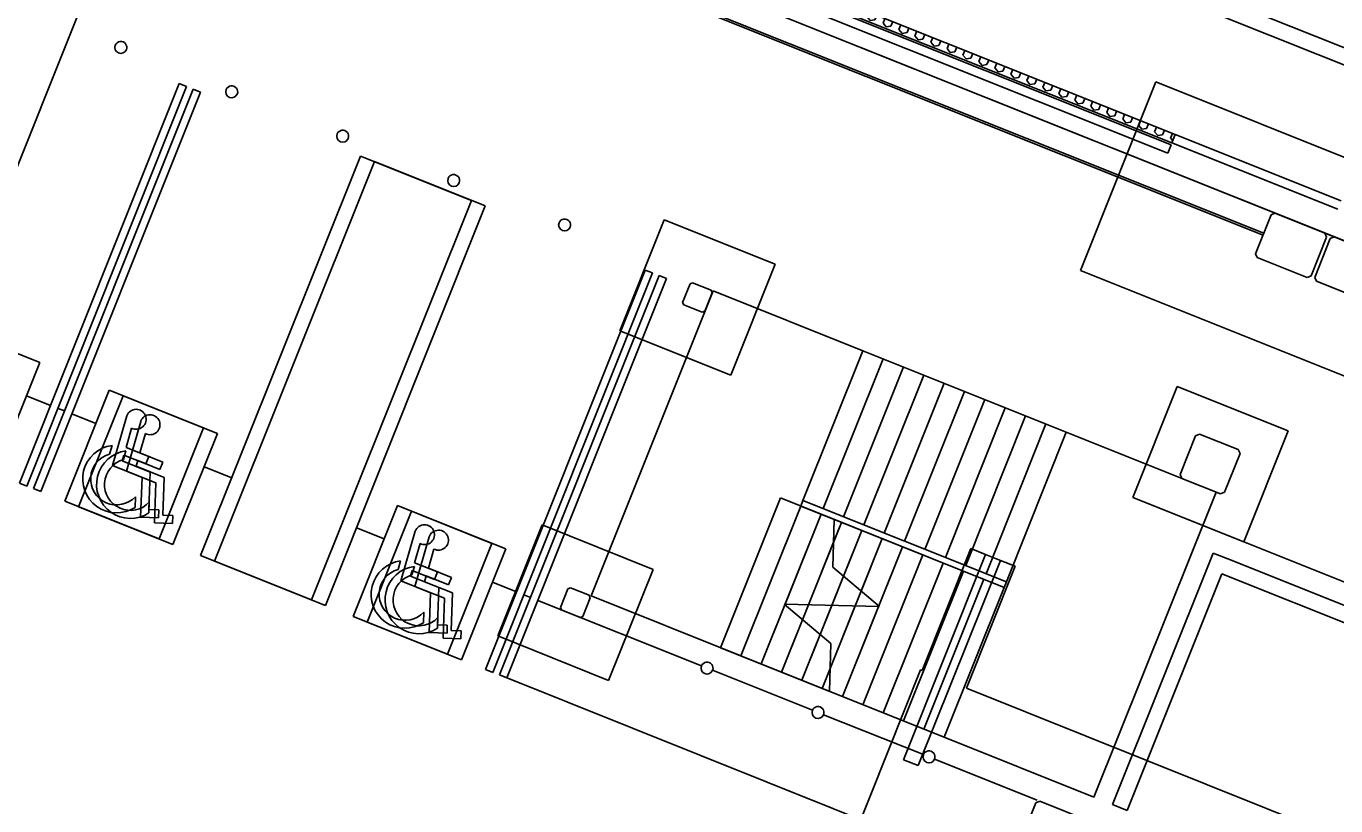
# Model space of a CAD drawing. Extents: x 468143 to 491361, y 1438528 to 1468730.
# Drawn here: x 488521.1 to 488575.9, y 1467323.7 to 1467356.3 of the extents above; entities that cross this region are included whole.
import ezdxf

# ---------------------------------------------------------------- set-up
doc = ezdxf.new("R2010")
doc.units = 0
doc.layers.add('Default', color=7, linetype='Continuous')
doc.layers.add('Xreference_dp', color=7, linetype='Continuous')

# ---------------------------------------------------------------- blocks, each defined once
blk = doc.blocks.new('FP_66-1_GROUND LEVEL PLAN')
at = {"layer": 'Default'}
for p, q in [((5312.74, 60.02), (5314.05, 60.77)), ((5314.05, 63.27), (5314.05, 60.77)), ((5318.38, 63.27), (5318.38, 60.77)), ((5318.38, 60.77), (5320.55, 59.52)), ((5320.55, 59.52), (5322.71, 60.77)), ((5322.71, 63.27), (5322.71, 60.77)), ((5327.04, 63.27), (5327.04, 60.77)), ((5327.04, 60.77), (5329.2, 59.52)), ((5329.2, 59.52), (5331.37, 60.77)), ((5331.37, 63.27), (5331.37, 60.77)), ((5335.7, 63.27), (5335.7, 60.77)), ((5335.7, 60.77), (5337.86, 59.52)), ((5337.86, 59.52), (5340.02, 60.77)), ((5340.02, 63.27), (5340.02, 60.77)), ((5344.35, 63.27), (5344.35, 60.77)), ((5344.35, 60.77), (5346.52, 59.52)), ((5346.52, 59.52), (5348.68, 60.77)), ((5348.68, 63.27), (5348.68, 60.77)), ((5353.01, 63.27), (5353.01, 60.77)), ((5353.01, 60.77), (5355.17, 59.52)), ((5355.17, 59.52), (5357.33, 60.77)), ((5357.33, 63.27), (5357.33, 60.77)), ((5361.66, 63.27), (5361.66, 60.77)), ((5361.66, 60.77), (5363.82, 59.52)), ((5363.82, 59.52), (5365.99, 60.77)), ((5365.99, 63.27), (5365.99, 60.77)), ((5370.31, 63.27), (5370.31, 60.77)), ((5370.31, 60.77), (5372.48, 59.52)), ((5372.48, 59.52), (5374.64, 60.77)), ((5374.64, 63.27), (5374.64, 60.77)), ((5378.96, 63.27), (5378.96, 60.77)), ((5378.96, 60.77), (5381.13, 59.52)), ((5381.13, 59.52), (5383.29, 60.77)), ((5383.29, 63.27), (5383.29, 60.77)), ((5387.62, 63.27), (5387.62, 60.77)), ((5387.62, 60.77), (5389.78, 59.52)), ((5389.78, 59.52), (5391.94, 60.77)), ((5391.94, 63.27), (5391.94, 60.77)), ((5396.26, 63.27), (5396.26, 60.77)), ((5396.26, 60.77), (5398.43, 59.52)), ((5398.43, 59.52), (5400.59, 60.77)), ((5400.59, 63.27), (5400.59, 60.77)), ((5404.91, 63.27), (5404.91, 60.77)), ((5404.91, 60.77), (5407.07, 59.52)), ((5407.07, 59.52), (5409.24, 60.77)), ((5409.24, 63.27), (5409.24, 60.77)), ((5413.56, 63.27), (5413.56, 60.77)), ((5413.56, 60.77), (5415.72, 59.52)), ((5415.72, 59.52), (5417.88, 60.77)), ((5417.88, 63.27), (5417.88, 60.77)), ((5422.2, 63.27), (5422.2, 60.77)), ((5422.2, 60.77), (5424.36, 59.52)), ((5424.36, 59.52), (5426.52, 60.77)), ((5426.52, 63.27), (5426.52, 60.77)), ((5430.84, 63.27), (5430.84, 60.77)), ((5430.84, 60.77), (5433, 59.52)), ((5433, 59.52), (5435.16, 60.77)), ((5435.16, 63.27), (5435.16, 60.77)), ((5439.48, 63.27), (5439.48, 60.77)), ((5439.48, 60.77), (5441.64, 59.52)), ((5441.64, 59.52), (5443.8, 60.77)), ((5443.8, 63.27), (5443.8, 60.77)), ((5448.12, 63.27), (5448.12, 60.77)), ((5448.12, 60.77), (5450.28, 59.52)), ((5450.28, 59.52), (5452.44, 60.77)), ((5452.44, 63.27), (5452.44, 60.77)), ((5456.76, 63.27), (5456.76, 60.77)), ((5456.76, 60.77), (5458.92, 59.52)), ((5458.92, 59.52), (5461.08, 60.77)), ((5461.08, 63.27), (5461.08, 60.77)), ((5465.39, 63.27), (5465.39, 60.77)), ((5465.39, 60.77), (5467.55, 59.52)), ((5467.55, 59.52), (5469.71, 60.77)), ((5469.71, 63.27), (5469.71, 60.77)), ((5474.02, 63.27), (5474.02, 60.77)), ((5474.02, 60.77), (5476.18, 59.52)), ((5476.18, 59.52), (5478.34, 60.77)), ((5478.34, 63.27), (5478.34, 60.77)), ((5482.65, 63.27), (5482.65, 60.77)), ((5482.65, 60.77), (5484.81, 59.52)), ((5484.81, 59.52), (5486.97, 60.77)), ((5486.97, 63.27), (5486.97, 60.77)), ((5491.28, 63.27), (5491.28, 60.77)), ((5491.28, 60.77), (5493.44, 59.52)), ((5493.44, 59.52), (5495.59, 60.77)), ((5495.59, 63.27), (5495.59, 60.77)), ((5499.9, 63.27), (5499.9, 60.77)), ((5499.9, 60.77), (5502.06, 59.52)), ((5502.06, 59.52), (5504.21, 60.77)), ((5504.21, 63.27), (5504.21, 60.77)), ((5508.52, 63.27), (5508.52, 60.77)), ((5508.52, 60.77), (5510.03, 59.9))]:
    blk.add_line(p, q, dxfattribs=at)
blk = doc.blocks.new('Footing-Rectangular - F5-183379-FOUNDATION PLAN_1')
at = {"layer": 'Default'}
for p, q in [((109.5, 51), (-109.5, 51)), ((-109.5, 51), (-109.5, -51)), ((-109.5, -51), (-109.5, 51)), ((-109.5, 51), (109.5, 51)), ((109.5, -51), (109.5, 51)), ((109.5, 51), (109.5, -51)), ((-109.5, -51), (109.5, -51)), ((109.5, -51), (-109.5, -51))]:
    blk.add_line(p, q, dxfattribs=at)
blk = doc.blocks.new('Footing-Rectangular - F10-572972-FOUNDATION PLAN_1')
at = {"layer": 'Default'}
for p, q in [((30, 30), (-30, 30)), ((-30, 30), (-30, -30)), ((-30, -30), (-30, 30)), ((-30, 30), (30, 30)), ((30, -30), (30, 30)), ((30, 30), (30, -30)), ((-30, -30), (30, -30)), ((30, -30), (-30, -30))]:
    blk.add_line(p, q, dxfattribs=at)

msp = doc.modelspace()

# ---------------------------------------------------------------- linework, layer by layer
at = {"layer": 'Xreference_dp'}
for p, q in [((489088.663, 1467150.407), (488412.306, 1467420.992)), ((489063.519, 1467159.748), (488411.325, 1467420.666)), ((488573.381, 1467348.48), (488519.802, 1467369.915)), ((488519.531, 1467368.901), (488572.878, 1467347.559)), ((488572.909, 1467347.636), (488519.562, 1467368.979)), ((488515.269, 1467336.719), (488527.526, 1467367.358)), ((488528.071, 1467367.321), (488568.895, 1467350.989)), ((488569.035, 1467351.337), (488528.21, 1467367.67)), ((488553.939, 1467357.873), (488569.206, 1467351.766)), ((488569.067, 1467351.417), (488553.8, 1467357.525)), ((488527.531, 1467353.9), (488520.845, 1467337.188)), ((488527.84, 1467353.776), (488521.154, 1467337.064)), ((488528.113, 1467353.669), (488521.427, 1467336.957)), ((488528.423, 1467353.545), (488521.737, 1467336.833)), ((488527.531, 1467353.9), (488527.84, 1467353.776)), ((488528.113, 1467353.669), (488528.423, 1467353.545)), ((488568.895, 1467350.989), (488569.035, 1467351.337)), ((488569.206, 1467351.766), (488569.067, 1467351.417)), ((488569.067, 1467351.417), (488576.004, 1467348.642)), ((488576.144, 1467348.99), (488569.206, 1467351.766)), ((488535.113, 1467350.866), (488528.427, 1467334.154)), ((488539.756, 1467349.009), (488535.113, 1467350.866)), ((488535.696, 1467350.636), (488529.01, 1467333.924)), ((488540.338, 1467348.779), (488535.696, 1467350.636)), ((488533.07, 1467332.297), (488539.756, 1467349.009)), ((488533.652, 1467332.066), (488540.338, 1467348.779)), ((488547.82, 1467348.199), (488545.963, 1467343.557)), ((488545.963, 1467343.557), (488547.82, 1467348.199)), ((488552.463, 1467346.342), (488547.82, 1467348.199)), ((488547.82, 1467348.199), (488552.463, 1467346.342)), ((488573.214, 1467348.407), (488572.564, 1467346.782)), ((488573.377, 1467348.477), (488573.214, 1467348.407)), ((488575.466, 1467347.641), (488573.377, 1467348.477)), ((488574.885, 1467345.853), (488575.535, 1467347.478)), ((488575.535, 1467347.478), (488575.466, 1467347.641)), ((488575.857, 1467347.489), (488575.47, 1467347.644)), ((488575.853, 1467347.486), (488575.69, 1467347.416)), ((488577.942, 1467346.65), (488575.853, 1467347.486)), ((488575.69, 1467347.416), (488575.04, 1467345.792)), ((488572.564, 1467346.782), (488572.634, 1467346.62)), ((488572.634, 1467346.62), (488574.723, 1467345.784)), ((488540.343, 1467329.387), (488547.029, 1467346.1)), ((488540.652, 1467329.264), (488547.338, 1467345.976)), ((488540.925, 1467329.157), (488547.611, 1467345.869)), ((488547.029, 1467346.1), (488547.338, 1467345.976)), ((488547.611, 1467345.869), (488547.92, 1467345.745)), ((488550.605, 1467341.7), (488552.463, 1467346.342)), ((488552.463, 1467346.342), (488550.605, 1467341.7)), ((488574.723, 1467345.784), (488574.885, 1467345.853)), ((488541.235, 1467329.033), (488547.92, 1467345.745)), ((488548.903, 1467345.522), (488548.594, 1467344.748)), ((488549.012, 1467345.569), (488548.903, 1467345.522)), ((488549.786, 1467345.259), (488549.012, 1467345.569)), ((488575.04, 1467345.792), (488575.11, 1467345.629)), ((488575.11, 1467345.629), (488577.199, 1467344.793)), ((488544.76, 1467332.465), (488549.867, 1467345.231)), ((488548.594, 1467344.748), (488548.64, 1467344.64)), ((488549.522, 1467344.377), (488549.832, 1467345.151)), ((488549.832, 1467345.151), (488549.786, 1467345.259)), ((488549.867, 1467345.231), (488556.135, 1467342.724)), ((488548.64, 1467344.64), (488549.414, 1467344.331)), ((488549.414, 1467344.331), (488549.522, 1467344.377)), ((488521.699, 1467342.234), (488517.753, 1467343.812)), ((488545.963, 1467343.557), (488550.605, 1467341.7)), ((488550.605, 1467341.7), (488545.963, 1467343.557)), ((488553.627, 1467336.457), (488556.135, 1467342.724)), ((488556.135, 1467342.724), (488564.645, 1467339.319)), ((488519.841, 1467337.592), (488521.699, 1467342.234)), ((488554.478, 1467336.116), (488556.986, 1467342.384)), ((488555.329, 1467335.776), (488557.837, 1467342.043)), ((488556.181, 1467335.435), (488558.688, 1467341.703)), ((488524.598, 1467341.072), (488522.741, 1467336.429)), ((488528.544, 1467339.493), (488524.598, 1467341.072)), ((488557.032, 1467335.095), (488559.539, 1467341.362)), ((488557.883, 1467334.754), (488560.39, 1467341.022)), ((488569.287, 1467341.227), (488567.43, 1467336.585)), ((488567.43, 1467336.585), (488569.287, 1467341.227)), ((488573.929, 1467339.37), (488569.287, 1467341.227)), ((488569.287, 1467341.227), (488573.929, 1467339.37)), ((488521.14, 1467340.837), (488522.144, 1467340.436)), ((488522.144, 1467340.436), (488521.14, 1467340.837)), ((488525.18, 1467340.841), (488523.323, 1467336.199)), ((488529.126, 1467339.262), (488525.18, 1467340.841)), ((488558.734, 1467334.414), (488561.241, 1467340.681)), ((488559.585, 1467334.074), (488562.092, 1467340.341)), ((488522.465, 1467340.307), (488522.726, 1467340.203)), ((488522.726, 1467340.203), (488522.465, 1467340.307)), ((488523.036, 1467340.079), (488524.04, 1467339.677)), ((488524.04, 1467339.677), (488523.036, 1467340.079)), ((488524.738, 1467337.92), (488525.336, 1467340)), ((488560.436, 1467333.733), (488562.943, 1467340)), ((488525.535, 1467339.487), (488525.304, 1467338.681)), ((488525.32, 1467337.689), (488525.919, 1467339.769)), ((488526.118, 1467339.256), (488525.886, 1467338.45)), ((488526.687, 1467334.851), (488528.544, 1467339.493)), ((488527.269, 1467334.62), (488529.126, 1467339.262)), ((488561.287, 1467333.393), (488563.794, 1467339.66)), ((488562.138, 1467333.052), (488564.645, 1467339.319)), ((488564.645, 1467339.319), (488570.912, 1467336.812)), ((488572.072, 1467334.727), (488573.929, 1467339.37)), ((488573.929, 1467339.37), (488572.072, 1467334.727)), ((488524.72, 1467338.762), (488524.616, 1467338.401)), ((488570.057, 1467339.169), (488569.407, 1467337.544)), ((488570.219, 1467339.238), (488570.057, 1467339.169)), ((488571.844, 1467338.588), (488570.219, 1467339.238)), ((488525.211, 1467338.359), (488525.142, 1467338.117)), ((488525.302, 1467338.531), (488525.199, 1467338.171)), ((488526.139, 1467337.987), (488525.211, 1467338.359)), ((488525.304, 1467338.681), (488526.263, 1467338.297)), ((488525.886, 1467338.45), (488526.846, 1467338.066)), ((488526.263, 1467338.297), (488526.139, 1467337.987)), ((488571.264, 1467336.801), (488571.914, 1467338.426)), ((488571.914, 1467338.426), (488571.844, 1467338.588)), ((488525.976, 1467337.425), (488524.738, 1467337.92)), ((488525.142, 1467338.117), (488526.317, 1467337.647)), ((488526.558, 1467337.194), (488525.32, 1467337.689)), ((488525.793, 1467338.128), (488525.724, 1467337.887)), ((488525.724, 1467337.887), (488526.9, 1467337.416)), ((488526.722, 1467337.757), (488525.793, 1467338.128)), ((488526.317, 1467337.647), (488526.262, 1467336.08)), ((488526.846, 1467338.066), (488526.722, 1467337.757)), ((488528.568, 1467337.866), (488529.727, 1467337.402)), ((488529.727, 1467337.402), (488528.568, 1467337.866)), ((488521.154, 1467337.064), (488520.845, 1467337.188)), ((488525.917, 1467335.759), (488525.976, 1467337.425)), ((488526.5, 1467335.528), (488526.558, 1467337.194)), ((488526.9, 1467337.416), (488526.844, 1467335.85)), ((488569.407, 1467337.544), (488569.477, 1467337.381)), ((488569.477, 1467337.381), (488571.101, 1467336.731)), ((488521.737, 1467336.833), (488521.427, 1467336.957)), ((488525.697, 1467336.616), (488525.681, 1467336.171)), ((488552.683, 1467336.565), (488550.176, 1467330.298)), ((488562.045, 1467332.82), (488552.683, 1467336.565)), ((488570.912, 1467336.812), (488565.805, 1467324.046)), ((488567.43, 1467336.585), (488572.072, 1467334.727)), ((488572.072, 1467334.727), (488567.43, 1467336.585)), ((488571.101, 1467336.731), (488571.264, 1467336.801)), ((488522.741, 1467336.429), (488526.687, 1467334.851)), ((488523.323, 1467336.199), (488527.269, 1467334.62)), ((488526.262, 1467336.08), (488526.678, 1467336.066)), ((488526.28, 1467336.386), (488526.264, 1467335.941)), ((488526.678, 1467336.066), (488526.667, 1467335.732)), ((488536.668, 1467336.243), (488534.811, 1467331.6)), ((488537.25, 1467336.012), (488535.393, 1467331.37)), ((488540.614, 1467334.664), (488536.668, 1467336.243)), ((488541.196, 1467334.434), (488537.25, 1467336.012)), ((488553.534, 1467336.225), (488551.027, 1467329.958)), ((488553.534, 1467336.225), (488551.027, 1467329.958)), ((488553.534, 1467336.225), (488553.627, 1467336.457)), ((488562.045, 1467332.82), (488553.534, 1467336.225)), ((488553.627, 1467336.457), (488562.138, 1467333.052)), ((488526.667, 1467335.732), (488525.917, 1467335.759)), ((488527.249, 1467335.502), (488526.5, 1467335.528)), ((488526.844, 1467335.85), (488527.261, 1467335.835)), ((488527.261, 1467335.835), (488527.249, 1467335.502)), ((488554.386, 1467335.884), (488551.878, 1467329.617)), ((488555.237, 1467335.544), (488552.729, 1467329.277)), ((488554.386, 1467335.884), (488552.88, 1467332.12)), ((488554.875, 1467333.669), (488554.927, 1467335.668)), ((488555.237, 1467335.544), (488554.902, 1467334.708)), ((488534.951, 1467335.312), (488536.11, 1467334.849)), ((488536.11, 1467334.849), (488534.951, 1467335.312)), ((488536.808, 1467333.091), (488537.406, 1467335.171)), ((488537.39, 1467332.86), (488537.988, 1467334.94)), ((488556.088, 1467335.203), (488553.58, 1467328.936)), ((488556.939, 1467334.863), (488554.432, 1467328.596)), ((488556.088, 1467335.203), (488555.323, 1467333.292)), ((488556.939, 1467334.863), (488556.061, 1467332.669)), ((488537.605, 1467334.658), (488537.374, 1467333.852)), ((488538.188, 1467334.427), (488537.956, 1467333.621)), ((488538.756, 1467330.022), (488540.614, 1467334.664)), ((488539.339, 1467329.791), (488541.196, 1467334.434)), ((488554.902, 1467334.708), (488553.857, 1467332.095)), ((488557.79, 1467334.522), (488555.283, 1467328.255)), ((488557.79, 1467334.522), (488556.799, 1467332.047)), ((488560.652, 1467334.449), (488558.609, 1467329.343)), ((488560.652, 1467334.449), (488561.271, 1467334.202)), ((488572.072, 1467334.727), (488577.911, 1467332.392)), ((488572.072, 1467334.727), (488577.911, 1467332.392)), ((488528.427, 1467334.154), (488533.07, 1467332.297)), ((488529.01, 1467333.924), (488533.652, 1467332.066)), ((488536.79, 1467333.933), (488536.686, 1467333.572)), ((488537.374, 1467333.852), (488538.333, 1467333.468)), ((488558.641, 1467334.182), (488556.134, 1467327.915)), ((488558.641, 1467334.182), (488556.134, 1467327.915)), ((488559.492, 1467333.841), (488556.985, 1467327.574)), ((488559.492, 1467333.841), (488556.985, 1467327.574)), ((488561.271, 1467334.202), (488557.835, 1467325.614)), ((488561.271, 1467334.202), (488557.835, 1467325.614)), ((488558.454, 1467325.366), (488561.89, 1467333.954)), ((488558.454, 1467325.366), (488561.89, 1467333.954)), ((488561.89, 1467333.954), (488561.271, 1467334.202)), ((488561.89, 1467333.954), (488561.271, 1467334.202)), ((488561.89, 1467333.954), (488562.509, 1467333.707)), ((488570.789, 1467334.259), (488566.579, 1467323.736)), ((488571.407, 1467334.011), (488570.789, 1467334.259)), ((488577.907, 1467331.411), (488571.407, 1467334.011)), ((488537.281, 1467333.53), (488537.211, 1467333.289)), ((488537.211, 1467333.289), (488538.387, 1467332.818)), ((488537.372, 1467333.702), (488537.269, 1467333.342)), ((488538.209, 1467333.159), (488537.281, 1467333.53)), ((488537.863, 1467333.3), (488537.794, 1467333.058)), ((488538.792, 1467332.928), (488537.863, 1467333.3)), ((488537.956, 1467333.621), (488538.916, 1467333.238)), ((488538.333, 1467333.468), (488538.209, 1467333.159)), ((488538.916, 1467333.238), (488538.792, 1467332.928)), ((488555.323, 1467333.292), (488554.834, 1467332.07)), ((488556.833, 1467332.018), (488554.875, 1467333.669)), ((488560.343, 1467333.501), (488557.836, 1467327.234)), ((488560.343, 1467333.501), (488557.836, 1467327.234)), ((488560.466, 1467328.6), (488562.509, 1467333.707)), ((488567.198, 1467323.488), (488571.16, 1467333.392)), ((488571.16, 1467333.392), (488577.659, 1467330.792)), ((488538.046, 1467332.596), (488536.808, 1467333.091)), ((488538.628, 1467332.365), (488537.39, 1467332.86)), ((488537.794, 1467333.058), (488538.97, 1467332.588)), ((488538.387, 1467332.818), (488538.332, 1467331.252)), ((488540.638, 1467333.037), (488541.642, 1467332.635)), ((488541.642, 1467332.635), (488540.638, 1467333.037)), ((488543.796, 1467332.756), (488543.487, 1467331.982)), ((488543.905, 1467332.802), (488543.796, 1467332.756)), ((488544.678, 1467332.493), (488543.905, 1467332.802)), ((488556.061, 1467332.669), (488555.811, 1467332.045)), ((488561.194, 1467333.16), (488558.687, 1467326.893)), ((488561.194, 1467333.16), (488558.687, 1467326.893)), ((488562.045, 1467332.82), (488559.538, 1467326.553)), ((488562.045, 1467332.82), (488559.538, 1467326.553)), ((488562.138, 1467333.052), (488562.045, 1467332.82)), ((488537.987, 1467330.93), (488538.046, 1467332.596)), ((488538.569, 1467330.7), (488538.628, 1467332.365)), ((488538.97, 1467332.588), (488538.914, 1467331.021)), ((488541.951, 1467332.512), (488542.224, 1467332.403)), ((488542.224, 1467332.403), (488541.951, 1467332.512)), ((488542.533, 1467332.279), (488549.384, 1467329.538)), ((488549.384, 1467329.538), (488542.533, 1467332.279)), ((488544.415, 1467331.611), (488544.725, 1467332.384)), ((488544.725, 1467332.384), (488544.678, 1467332.493)), ((488551.027, 1467329.958), (488544.76, 1467332.465)), ((488554.793, 1467330.47), (488552.835, 1467332.122)), ((488552.835, 1467332.122), (488556.833, 1467332.018)), ((488552.88, 1467332.12), (488552.869, 1467332.093)), ((488534.811, 1467331.6), (488538.756, 1467330.022)), ((488537.767, 1467331.788), (488537.751, 1467331.343)), ((488543.487, 1467331.982), (488543.533, 1467331.874)), ((488543.533, 1467331.874), (488544.307, 1467331.564)), ((488544.307, 1467331.564), (488544.415, 1467331.611)), ((488552.869, 1467332.093), (488551.878, 1467329.617)), ((488553.857, 1467332.095), (488553.607, 1467331.47)), ((488554.834, 1467332.07), (488554.345, 1467330.848)), ((488555.811, 1467332.045), (488554.766, 1467329.431)), ((488556.788, 1467332.019), (488555.283, 1467328.255)), ((488556.799, 1467332.047), (488556.788, 1467332.019)), ((488535.393, 1467331.37), (488539.339, 1467329.791)), ((488538.332, 1467331.252), (488538.748, 1467331.237)), ((488538.35, 1467331.557), (488538.334, 1467331.112)), ((488538.748, 1467331.237), (488538.736, 1467330.904)), ((488553.607, 1467331.47), (488552.729, 1467329.277)), ((488538.736, 1467330.904), (488537.987, 1467330.93)), ((488539.319, 1467330.673), (488538.569, 1467330.7)), ((488538.914, 1467331.021), (488539.331, 1467331.006)), ((488539.331, 1467331.006), (488539.319, 1467330.673)), ((488554.345, 1467330.848), (488553.58, 1467328.936)), ((488559.538, 1467326.553), (488550.176, 1467330.298)), ((488559.538, 1467326.553), (488551.027, 1467329.958)), ((488554.741, 1467328.472), (488554.793, 1467330.47)), ((488540.652, 1467329.264), (488540.343, 1467329.387)), ((488554.766, 1467329.431), (488554.432, 1467328.596)), ((488541.235, 1467329.033), (488540.925, 1467329.157)), ((488540.925, 1467329.157), (488605.53, 1467303.311)), ((488549.848, 1467329.352), (488554.026, 1467327.681)), ((488554.026, 1467327.681), (488549.848, 1467329.352)), ((488558.551, 1467329.366), (488555.394, 1467321.474)), ((488558.609, 1467329.343), (488558.551, 1467329.366)), ((488575.495, 1467322.587), (488560.466, 1467328.6)), ((488554.49, 1467327.495), (488558.669, 1467325.824)), ((488558.669, 1467325.824), (488554.49, 1467327.495)), ((488565.805, 1467324.046), (488559.538, 1467326.553)), ((488557.835, 1467325.614), (488558.454, 1467325.366)), ((488557.835, 1467325.614), (488558.454, 1467325.366)), ((488559.133, 1467325.638), (488563.422, 1467323.922)), ((488563.422, 1467323.922), (488559.133, 1467325.638)), ((488563.371, 1467323.803), (488562.721, 1467322.178)), ((488563.534, 1467323.872), (488563.371, 1467323.803)), ((488565.623, 1467323.037), (488563.534, 1467323.872)), ((488566.579, 1467323.736), (488567.198, 1467323.488))]:
    msp.add_line(p, q, dxfattribs=at)
msp.add_lwpolyline([(488175.268, 1467102.238), (488809.482, 1466848.513), (488820.718, 1466876.599), (488922.306, 1466835.957), (489050.918, 1467157.435), (488315.116, 1467451.802)], close=True, dxfattribs=at)
for centre, radius, start, end in [((488525.086, 1467355.415), 0.25, 158.1955, 338.1955), ((488525.086, 1467355.415), 0.25, 338.1955, 158.1955), ((488529.728, 1467353.557), 0.25, 158.1955, 338.1955), ((488529.728, 1467353.557), 0.25, 338.1955, 158.1955), ((488534.371, 1467351.7), 0.25, 338.1955, 158.1955), ((488534.371, 1467351.7), 0.25, 158.1955, 338.1955), ((488539.013, 1467349.843), 0.25, 158.1955, 338.1955), ((488539.013, 1467349.843), 0.25, 338.1955, 158.1955), ((488543.655, 1467347.986), 0.25, 158.1955, 338.1955), ((488543.655, 1467347.986), 0.25, 338.1955, 158.1955), ((488525.727, 1467339.856), 0.417, 242.5671, 159.879), ((488526.31, 1467339.626), 0.417, 242.5671, 159.879), ((488524.907, 1467337.358), 1.417, 97.5926, 303.1336), ((488524.907, 1467337.358), 1.083, 105.577, 316.8265), ((488525.49, 1467337.127), 1.417, 97.5926, 303.1336), ((488525.49, 1467337.127), 1.083, 105.577, 316.8265), ((488537.797, 1467335.028), 0.417, 242.5671, 159.879), ((488538.38, 1467334.797), 0.417, 242.5671, 159.879), ((488536.977, 1467332.529), 1.417, 97.5926, 303.1336), ((488536.977, 1467332.529), 1.083, 105.577, 316.8265), ((488537.56, 1467332.298), 1.417, 97.5926, 303.1336), ((488537.56, 1467332.298), 1.083, 105.577, 316.8265), ((488549.616, 1467329.445), 0.25, 158.1955, 338.1955), ((488549.616, 1467329.445), 0.25, 338.1955, 158.1955), ((488554.258, 1467327.588), 0.25, 338.1955, 158.1955), ((488554.258, 1467327.588), 0.25, 158.1955, 338.1955), ((488558.901, 1467325.731), 0.25, 158.1955, 338.1955), ((488558.901, 1467325.731), 0.25, 338.1955, 158.1955)]:
    msp.add_arc(centre, radius, start, end, dxfattribs=at)

# ---------------------------------------------------------------- block references
at = {"layer": 'Xreference_dp', "xscale": 0.0833333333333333, "yscale": 0.08333333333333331}
for name, p, rotation in [('FP_66-1_GROUND LEVEL PLAN', (488140.926, 1467517.425), -21.804483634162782), ('Footing-Rectangular - F5-183379-FOUNDATION PLAN_1', (488575.288, 1467346.635), -21.804483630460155), ('Footing-Rectangular - F10-572972-FOUNDATION PLAN_1', (488544.106, 1467332.183), -21.804483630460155)]:
    msp.add_blockref(name, p, dxfattribs=dict(at, rotation=rotation))

doc.saveas('drawing.dxf')
